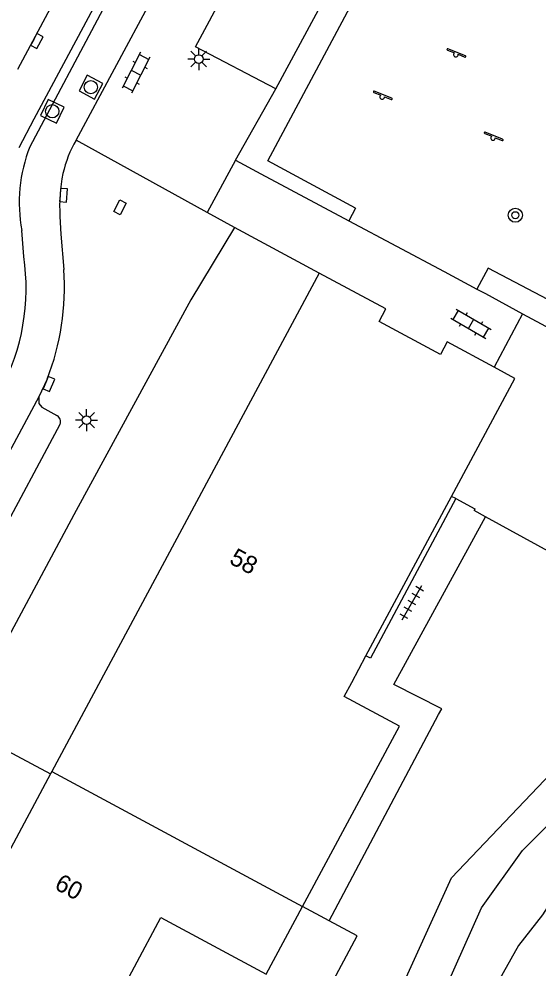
# Model space of a CAD drawing. Extents: x 124000 to 128010, y 398999 to 403000.
# Drawn here: x 127146.4 to 127175.8, y 400325.7 to 400379.6 of the extents above; entities that cross this region are included whole.
import ezdxf

# ---------------------------------------------------------------- set-up
doc = ezdxf.new("R2010")
doc.units = 0
for name, color, linetype in [('gg-afsc-hekwerk', 7, 'Continuous'), ('gg-anno-huisnummerreeks BGT', 7, 'Continuous'), ('gg-bbg-hoofdgebouw', 7, 'Continuous'), ('gg-bbg-tussenscheiding', 7, 'Continuous'), ('gg-knt-verharding', 7, 'Continuous'), ('gg-knt-verharding nz', 7, 'Continuous'), ('gt-grn-groengrens', 7, 'Continuous'), ('gt-grn-weggrens', 7, 'Continuous'), ('gt-symb-boom', 7, 'Continuous'), ('gt-symb-klinker verharding', 7, 'Continuous'), ('gt-symb-kolk', 7, 'Continuous'), ('gt-symb-kolk center center', 7, 'Continuous'), ('gt-symb-lichtmast', 7, 'Continuous'), ('gt-symb-rioolschacht', 7, 'Continuous'), ('gt-symb-speelvoorziening', 7, 'Continuous'), ('gt-symb-tegel verharding', 7, 'Continuous')]:
    doc.layers.add(name, color=color, linetype=linetype)

# ---------------------------------------------------------------- blocks, each defined once
blk = doc.blocks.new('gt0-KOLK')
at = {"layer": 'gt-symb-kolk'}
blk.add_lwpolyline([(0, 0), (0.375, 0), (0.375, 0.4), (-0.375, 0.4), (-0.375, 0), (0, 0)], dxfattribs=at)
blk = doc.blocks.new('gt0-RS')
at = {"layer": 'gt-symb-rioolschacht'}
blk.add_lwpolyline([(-0.5, -0.5), (0.5, -0.5), (0.5, 0.5), (-0.5, 0.5)], close=True, dxfattribs=at)
blk.add_circle((0, 0), 0.375, dxfattribs=at)
blk = doc.blocks.new('gt0-KL1')
at = {"layer": 'gt-symb-klinker verharding'}
for p, q in [((-1.15, 0.3), (1.15, 0.3)), ((-1, -0.3), (-1, 0.3)), ((-0.5, 0.3), (-0.5, 0.45)), ((0, -0.3), (0, 0.3)), ((0.5, 0.3), (0.5, 0.45)), ((1, -0.3), (1, 0.3)), ((-1.15, -0.3), (1.15, -0.3)), ((-0.5, -0.45), (-0.5, -0.3)), ((0.5, -0.45), (0.5, -0.3))]:
    blk.add_line(p, q, dxfattribs=at)
blk = doc.blocks.new('gt0-SV')
at = {"layer": 'gt-symb-speelvoorziening'}
for p, q in [((-0.477, 0.255), (-0.08, 0.096)), ((0.542, -0.076), (-0.449, 0.324)), ((0.125, 0.014), (0.515, -0.143))]:
    blk.add_line(p, q, dxfattribs=at)
for centre, radius, start, end in [((-0.466, 0.291), 0.0369, 63.6251, 252.6602), ((-0.002, -0.005), 0.128, 127.6866, 8.5986), ((0.531, -0.111), 0.0363, 243.5085, 72.5436)]:
    blk.add_arc(centre, radius, start, end, dxfattribs=at)
blk = doc.blocks.new('gt0-BOOM')
at = {"layer": 'gt-symb-boom'}
for radius in [0.4, 0.2]:
    blk.add_circle((0, 0), radius, dxfattribs=at)
blk = doc.blocks.new('gt0-KOLKCC')
at = {"layer": 'gt-symb-kolk center center'}
blk.add_lwpolyline([(-0.375, 0.2), (0.375, 0.2), (0.375, -0.2), (-0.375, -0.2)], close=True, dxfattribs=at)
blk = doc.blocks.new('gt0-LMAST')
at = {"layer": 'gt-symb-lichtmast'}
for p, q in [((-0.005, 0.246), (-0.005, 0.621)), ((-0.182, 0.173), (-0.447, 0.438)), ((0.172, 0.173), (0.437, 0.438)), ((-0.255, -0.004), (-0.63, -0.004)), ((-0.182, -0.181), (-0.447, -0.446)), ((-0.005, -0.254), (-0.005, -0.629)), ((0.437, -0.446), (0.172, -0.181)), ((0.245, -0.004), (0.62, -0.004))]:
    blk.add_line(p, q, dxfattribs=at)
blk.add_circle((-0.005, -0.004), 0.25, dxfattribs=at)
blk = doc.blocks.new('gt0-TEG1')
at = {"layer": 'gt-symb-tegel verharding'}
for p, q in [((-1.125, 0), (1.125, 0)), ((-0.9, -0.25), (-0.9, 0.25)), ((-0.45, -0.25), (-0.45, 0.25)), ((0, -0.25), (0, 0.25)), ((0.45, -0.25), (0.45, 0.25)), ((0.9, -0.25), (0.9, 0.25))]:
    blk.add_line(p, q, dxfattribs=at)

msp = doc.modelspace()

# ---------------------------------------------------------------- linework, layer by layer
at = {"layer": 'gg-afsc-hekwerk'}
for p, q in [((127172.861, 400364.005), (127174.964, 400362.865)), ((127174.964, 400362.865), (127173.361, 400359.823)), ((127174.964, 400362.865), (127182.375, 400358.823)), ((127172.871, 400351.323), (127172.213, 400351.684)), ((127163.979, 400328.385), (127170.2, 400340.095)), ((127163.979, 400328.385), (127162.473, 400329.196))]:
    msp.add_line(p, q, dxfattribs=at)
for points in [[(127182.375, 400358.823), (127177.209, 400348.948), (127172.871, 400351.323)], [(127170.2, 400340.095), (127170.376, 400340.426), (127167.66, 400341.806), (127172.871, 400351.323)], [(127126.317, 400277.103), (127135.911, 400271.97), (127165.566, 400327.529), (127163.979, 400328.385)]]:
    msp.add_lwpolyline(points, dxfattribs=at)
at = {"layer": 'gg-bbg-hoofdgebouw'}
for p, q in [((127163.424, 400365.161), (127148.239, 400336.868)), ((127166.075, 400343.428), (127170.94, 400352.491)), ((127165.268, 400341.925), (127166.075, 400343.428)), ((127148.158, 400336.718), (127145.595, 400331.942)), ((127148.239, 400336.868), (127148.158, 400336.718))]:
    msp.add_line(p, q, dxfattribs=at)
for points in [[(127173.361, 400359.823), (127170.685, 400361.259), (127170.306, 400360.556), (127166.818, 400362.431), (127167.196, 400363.136), (127163.424, 400365.161)], [(127170.94, 400352.491), (127174.536, 400359.192), (127173.361, 400359.823)], [(127162.473, 400329.196), (127167.971, 400339.438), (127164.836, 400341.12), (127165.268, 400341.925)], [(127151.425, 400322.959), (127154.434, 400328.565), (127160.411, 400325.355), (127162.473, 400329.196)]]:
    msp.add_lwpolyline(points, dxfattribs=at)
at = {"layer": 'gg-bbg-tussenscheiding'}
msp.add_line((127148.239, 400336.868), (127162.473, 400329.196), dxfattribs=at)
at = {"layer": 'gg-knt-verharding'}
for p, q in [((127149.61, 400372.729), (127167.969, 400406.925)), ((127160.961, 400375.634), (127169.485, 400391.512)), ((127148.299, 400380.49), (127146.288, 400376.744)), ((127158.659, 400371.596), (127160.961, 400375.634)), ((127158.659, 400371.596), (127160.108, 400370.821)), ((127160.108, 400370.821), (127165.106, 400368.149)), ((127165.106, 400368.149), (127170.524, 400365.254)), ((127163.424, 400365.161), (127158.604, 400367.768)), ((127146.638, 400366.114), (127146.524, 400367.589)), ((127170.524, 400365.254), (127172.376, 400364.264)), ((127172.376, 400364.264), (127172.861, 400364.005)), ((127147.971, 400359.15), (127147.503, 400358.137)), ((127148.696, 400356.578), (127111.733, 400287.731)), ((127171.183, 400352.361), (127170.94, 400352.491)), ((127143.528, 400339.202), (127148.158, 400336.718))]:
    msp.add_line(p, q, dxfattribs=at)
for points in [[(127174.713, 400425.259), (127147.21, 400373.924), (127146.369, 400372.285)], [(127175.17, 400425.012), (127151.13, 400380.14), (127146.98, 400372.344)], [(127148.697, 400368.394), (127148.751, 400367.385), (127148.909, 400365.374)], [(127158.604, 400367.768), (127156.13, 400363.649), (127149.609, 400351.687), (127143.211, 400339.767), (127143.528, 400339.202)], [(127147.503, 400358.137), (127135.435, 400335.676), (127130.637, 400326.699), (127109.798, 400287.927)], [(127147.503, 400358.137), (127147.499, 400357.767), (127147.671, 400357.563), (127148.523, 400357.085)], [(127171.183, 400352.361), (127166.328, 400343.292), (127166.075, 400343.428)], [(127171.183, 400352.361), (127172.265, 400351.782), (127172.213, 400351.684)]]:
    msp.add_lwpolyline(points, dxfattribs=at)
for centre, radius, start, end in [((127155.364, 400369.376), 6.659, 149.7659, 167.3424), ((127155.173, 400369.159), 8.79, 158.7562, 190.2881), ((127157.978, 400368.978), 9.3, 168.4799, 183.5991), ((127134.573, 400364.3), 12.201, 331.846, 8.5502), ((127134.703, 400364.332), 14.244, 338.6654, 4.1938), ((127148.331, 400356.737), 0.398, 336.4955, 61.1862)]:
    msp.add_arc(centre, radius, start, end, dxfattribs=at)
at = {"layer": 'gg-knt-verharding nz'}
msp.add_lwpolyline([(127160.961, 400375.634), (127156.402, 400378.034), (127164.97, 400393.982)], dxfattribs=at)
at = {"layer": 'gt-grn-groengrens'}
for p, q in [((127160.495, 400371.545), (127170.326, 400389.922)), ((127165.483, 400368.855), (127165.106, 400368.149))]:
    msp.add_line(p, q, dxfattribs=at)
for points in [[(127191.789, 400378.342), (127182.071, 400360.703), (127173.016, 400365.461), (127172.376, 400364.264)], [(127129.832, 400254.817), (127136.123, 400258.988), (127140.92, 400263.787), (127142.777, 400269.514), (127144.015, 400276.945), (127151.134, 400295.211), (127155.931, 400301.248), (127159.181, 400304.809), (127163.978, 400309.453), (127165.99, 400314.252), (127166.918, 400321.992), (127170.942, 400330.815), (127176.977, 400337.162), (127180.072, 400342.116), (127181.155, 400347.688), (127182.393, 400352.023), (127195.885, 400377.268)], [(127131.444, 400252.848), (127138.599, 400258.523), (127142.777, 400263.013), (127145.099, 400268.895), (127145.872, 400276.016), (127153.455, 400294.282), (127156.86, 400298.926), (127159.026, 400301.713), (127165.68, 400308.214), (127167.537, 400313.323), (127169.239, 400321.527), (127172.644, 400329.112), (127174.965, 400332.363), (127178.679, 400336.078), (127181.774, 400340.568), (127183.167, 400346.605), (127184.405, 400350.785), (127197.641, 400376.321)], [(127165.483, 400368.855), (127162.847, 400370.287), (127160.495, 400371.545)], [(127180.083, 400325.36), (127180.953, 400328.096), (127180.953, 400328.842), (127177.472, 400330.334), (127177.348, 400330.694), (127176.105, 400328.718), (127174.738, 400326.977), (127172.997, 400323.868)]]:
    msp.add_lwpolyline(points, dxfattribs=at)
at = {"layer": 'gt-grn-weggrens'}
for p, q in [((127157.059, 400368.62), (127149.61, 400372.729)), ((127158.659, 400371.596), (127157.059, 400368.62)), ((127158.604, 400367.768), (127157.059, 400368.62))]:
    msp.add_line(p, q, dxfattribs=at)

# ---------------------------------------------------------------- block references
at = {"layer": 'gt-symb-boom'}
msp.add_blockref('gt0-BOOM', (127174.557, 400368.462), dxfattribs=at)
at = {"layer": 'gt-symb-klinker verharding'}
for p, rotation in [((127153.015, 400376.56), -117.12876605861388), ((127172.046, 400362.292), -30.206934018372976)]:
    msp.add_blockref('gt0-KL1', p, dxfattribs=dict(at, rotation=rotation))
at = {"layer": 'gt-symb-kolk'}
for p, rotation in [((127147.207, 400378.449), -118.28136108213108), ((127148.7, 400369.611), -93.89789623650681), ((127147.887, 400358.95), -112.82254065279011)]:
    msp.add_blockref('gt0-KOLK', p, dxfattribs=dict(at, rotation=rotation))
at = {"layer": 'gt-symb-kolk center center', "rotation": 62.24033187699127}
msp.add_blockref('gt0-KOLKCC', (127152.107, 400368.915), dxfattribs=at)
at = {"layer": 'gt-symb-lichtmast'}
for p in [(127156.583, 400377.335), (127150.213, 400356.822)]:
    msp.add_blockref('gt0-LMAST', p, dxfattribs=at)
at = {"layer": 'gt-symb-rioolschacht'}
for p, rotation in [((127150.453, 400375.735), 152.35885768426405), ((127148.259, 400374.366), 64.20397350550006)]:
    msp.add_blockref('gt0-RS', p, dxfattribs=dict(at, rotation=rotation))
at = {"layer": 'gt-symb-speelvoorziening'}
for p in [(127171.179, 400377.591), (127166.999, 400375.179), (127173.296, 400372.848)]:
    msp.add_blockref('gt0-SV', p, dxfattribs=at)
at = {"layer": 'gt-symb-tegel verharding', "rotation": 60.1271789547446}
msp.add_blockref('gt0-TEG1', (127168.684, 400346.457), dxfattribs=at)

# ---------------------------------------------------------------- texts
at = {"layer": 'gg-anno-huisnummerreeks BGT'}
for s, p in [('58', (127158.254, 400348.713)), ('60', (127148.325, 400330.215))]:
    msp.add_text(s, height=1, rotation=331.8, dxfattribs=at).set_placement(p)

doc.saveas('drawing.dxf')
